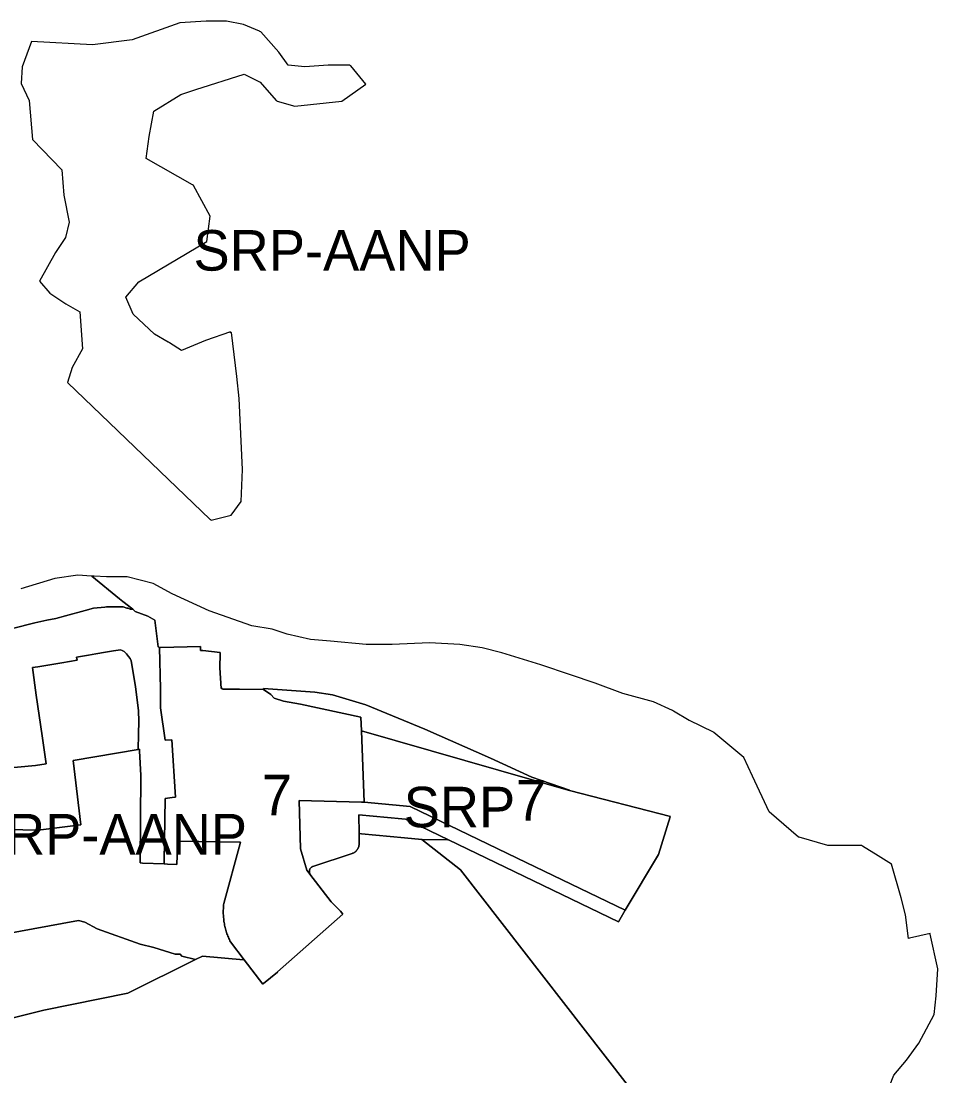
# Model space of a CAD drawing. Extents: x 598968 to 613553, y 4409678 to 4430833.
# Drawn here: x 610210.4 to 610481.6, y 4418553.5 to 4418865.7 of the extents above; entities that cross this region are included whole.
import ezdxf

# ---------------------------------------------------------------- set-up
doc = ezdxf.new("R2010")
doc.units = 0
for name, color, linetype in [('1', 7, 'Continuous'), ('Sòl Rústic Protegit', 7, 'Continuous'), ('Sòl Rústic Protegit - Alt Nivell de Protecció', 7, 'Continuous'), ('ZONA 7. CONJUNTS AMB ORDENACIONS ESPECÍFIQUES', 7, 'Continuous')]:
    doc.layers.add(name, color=color, linetype=linetype)

msp = doc.modelspace()

# ---------------------------------------------------------------- linework, layer by layer
at = {"layer": '1'}
msp.add_lwpolyline([(610202.8839, 4418644.2877), (610214.6438, 4418645.4079), (610217.8448, 4418645.8783), (610216.6238, 4418654.1878), (610214.9037, 4418666.2176), (610213.7345, 4418674.3827), (610215.3737, 4418674.6175), (610222.5037, 4418675.7776), (610226.9647, 4418676.5696), (610226.8011, 4418677.4907), (610230.3536, 4418678.0777), (610232.5235, 4418678.4777), (610235.4035, 4418678.9177), (610237.7735, 4418679.2878), (610239.7934, 4418679.5978), (610240.3334, 4418679.4778), (610240.8834, 4418679.0878), (610241.5734, 4418678.4278), (610242.2234, 4418677.6478), (610242.6334, 4418677.0179), (610243.0034, 4418676.3779), (610244.2934, 4418668.728), (610245.1534, 4418661.5481), (610245.1934, 4418658.5582), (610245.1534, 4418654.6482), (610245.0801, 4418650.1657), (610245.4539, 4418650.2298), (610245.4788, 4418649.705), (610245.8229, 4418642.461), (610245.6753, 4418616.5476), (610246.3735, 4418616.5197), (610252.6939, 4418616.2669), (610252.782, 4418616.9755), (610253.0119, 4418635.6552), (610255.1419, 4418635.9552), (610256.0519, 4418635.9952), (610255.0119, 4418653.015), (610253.0219, 4418652.875), (610251.6919, 4418662.4348), (610251.6018, 4418668.0447), (610251.3318, 4418680.3347), (610250.9836, 4418680.5392), (610249.9731, 4418688.3931), (610249.9716, 4418688.4043), (610247.8636, 4418689.6089), (610244.2021, 4418690.9913), (610244.1994, 4418691.0025), (610243.4215, 4418691.6212), (610242.7023, 4418691.6968), (610242.1277, 4418691.9634), (610241.6481, 4418691.9555), (610240.6338, 4418692.3384), (610235.7139, 4418692.3583), (610235.1939, 4418692.2983), (610231.814, 4418691.9382), (610229.394, 4418691.2882), (610223.5843, 4418689.718), (610220.6842, 4418688.938), (610218.0043, 4418688.3778), (610214.4445, 4418687.6378), (610207.9045, 4418685.9376)], dxfattribs=at)
for points in [[(610372.6426, 4418638.0092), (610372.651, 4418638.0544), (610361.5013, 4418641.9639), (610349.3116, 4418647.5632), (610329.862, 4418656.1924), (610312.4324, 4418663.3416), (610302.4926, 4418666.3213), (610297.3327, 4418667.1111), (610282.1094, 4418668.1739), (610282.0806, 4418667.849), (610284.2915, 4418666.4153), (610285.2815, 4418665.3453), (610288.0515, 4418664.4754), (610293.0705, 4418663.587), (610310.927, 4418659.6722), (610311.084, 4418655.6207), (610372.2518, 4418638.1097)], [(610311.9013, 4418634.5361), (610311.4659, 4418634.5469), (610311.1177, 4418634.5555), (610292.6652, 4418635.0121), (610293.0315, 4418620.706), (610294.9915, 4418614.3762), (610295.8685, 4418613.2298), (610295.914, 4418613.2637), (610295.8667, 4418613.3445), (610295.8245, 4418613.4281), (610295.7876, 4418613.5142), (610295.7561, 4418613.6024), (610295.7302, 4418613.6924), (610295.71, 4418613.7839), (610295.6955, 4418613.8764), (610295.6869, 4418613.9697), (610295.684, 4418614.0633), (610295.6871, 4418614.1569), (610295.6959, 4418614.2501), (610295.7106, 4418614.3426), (610295.731, 4418614.434), (610295.757, 4418614.524), (610295.7886, 4418614.6121), (610295.8257, 4418614.6981), (610295.8681, 4418614.7817), (610295.9156, 4418614.8624), (610295.968, 4418614.94), (610296.0252, 4418615.0142), (610296.0869, 4418615.0846), (610296.1528, 4418615.1511), (610296.2228, 4418615.2134), (610296.2966, 4418615.2711), (610296.3738, 4418615.3241), (610296.4541, 4418615.3722), (610296.5373, 4418615.4152), (610296.623, 4418615.453), (610296.711, 4418615.4853), (610308.3607, 4418619.3573), (610308.4748, 4418619.3978), (610308.5871, 4418619.4428), (610308.6975, 4418619.4924), (610308.8059, 4418619.5463), (610308.912, 4418619.6046), (610309.0156, 4418619.6671), (610309.1165, 4418619.7338), (610309.2148, 4418619.8044), (610309.3101, 4418619.879), (610309.4024, 4418619.9574), (610309.4914, 4418620.0394), (610309.577, 4418620.1249), (610309.6591, 4418620.2138), (610309.7376, 4418620.306), (610309.8122, 4418620.4012), (610309.883, 4418620.4994), (610309.9498, 4418620.6004), (610310.0124, 4418620.704), (610310.0708, 4418620.81), (610310.1249, 4418620.9182), (610310.1745, 4418621.0286), (610310.2197, 4418621.1409), (610310.2603, 4418621.2549), (610310.2963, 4418621.3705), (610310.3276, 4418621.4874), (610310.3541, 4418621.6055), (610310.3759, 4418621.7246), (610310.3928, 4418621.8444), (610310.4049, 4418621.9648), (610310.4121, 4418622.0856), (610310.4145, 4418622.2066), (610310.3857, 4418625.2408), (610310.3327, 4418630.8082), (610323.0938, 4418629.6434), (610324.0911, 4418629.5523), (610328.4769, 4418627.4354), (610336.8593, 4418623.3895), (610387.101, 4418599.139), (610389.1423, 4418602.5527), (610389.1439, 4418602.5552), (610357.1898, 4418617.9792), (610325.5258, 4418633.2634)]]:
    msp.add_lwpolyline(points, close=True, dxfattribs=at)
at = {"layer": 'Sòl Rústic Protegit'}
msp.add_lwpolyline([(610336.8593, 4418623.3895), (610328.4769, 4418627.4354), (610324.0911, 4418629.5523), (610323.0938, 4418629.6434), (610310.3327, 4418630.8082), (610310.3857, 4418625.2408), (610311.0796, 4418625.1888), (610311.1091, 4418625.1866), (610323.8051, 4418624.01), (610328.9303, 4418623.5102), (610336.6953, 4418623.3925)], close=True, dxfattribs=at)
msp.add_lwpolyline([(610201.3051, 4418569.01), (610217.1801, 4418573.01), (610241.9927, 4418578.01), (610262.0549, 4418588.0102), (610257.9921, 4418589.0102), (610257.4297, 4418589.5102), (610255.9923, 4418589.5102), (610249.6797, 4418591.5102), (610245.6173, 4418592.5102), (610232.9297, 4418597.0102), (610229.2423, 4418599.0102), (610227.3673, 4418599.5102), (610205.3671, 4418595.5102)], dxfattribs=at)
at = {"layer": 'Sòl Rústic Protegit - Alt Nivell de Protecció'}
msp.add_lwpolyline([(610281.3051, 4418862.5102), (610281.0355, 4418862.6238), (610280.9561, 4418862.7124), (610276.2061, 4418864.7124), (610271.1437, 4418865.7122), (610265.2063, 4418865.7122), (610257.3313, 4418865.212), (610243.2691, 4418860.2118), (610231.5817, 4418858.7118), (610213.4569, 4418859.7114), (610210.7069, 4418852.2114), (610210.4569, 4418847.2116), (610212.8319, 4418842.2116), (610213.7693, 4418830.7118), (610222.4569, 4418821.7122), (610223.0819, 4418814.2122), (610224.5819, 4418806.2124), (610223.5819, 4418801.7124), (610220.5819, 4418797.2124), (610215.8945, 4418788.7124), (610218.9569, 4418785.2126), (610223.3319, 4418782.2126), (610223.6111, 4418782.0576), (610223.6801, 4418782.0102), (610227.8325, 4418779.7034), (610228.5819, 4418768.713), (610225.5195, 4418763.213), (610224.1445, 4418758.713), (610266.3315, 4418718.2142), (610266.4391, 4418718.2416), (610266.6801, 4418718.0102), (610272.5551, 4418719.5102), (610275.5551, 4418723.5102), (610275.9301, 4418733.0102), (610274.9301, 4418754.0102), (610274.2425, 4418760.5102), (610272.6801, 4418773.5102), (610272.3685, 4418773.4046), (610272.3315, 4418773.7136), (610264.9565, 4418771.2134), (610257.8519, 4418768.222), (610254.3051, 4418770.5102), (610254.0107, 4418770.6786), (610253.9567, 4418770.7134), (610249.9199, 4418773.0198), (610243.5551, 4418779.0102), (610241.3675, 4418784.0102), (610245.2425, 4418788.5102), (610265.3675, 4418800.5102), (610266.3675, 4418808.0102), (610261.4301, 4418817.0102), (610261.0841, 4418817.208), (610261.0815, 4418817.2128), (610247.4303, 4418825.0116), (610248.3051, 4418831.5102), (610249.6801, 4418839.0102), (610257.6175, 4418844.0102), (610262.1175, 4418845.5102), (610276.3675, 4418850.0102), (610281.1267, 4418847.6602), (610285.8311, 4418842.2128), (610286.0621, 4418842.1468), (610286.1801, 4418842.0102), (610291.4301, 4418840.5102), (610305.3051, 4418842.0102), (610312.3675, 4418847.0102), (610307.9925, 4418852.5102), (610307.8047, 4418852.5102), (610307.6433, 4418852.713), (610301.2059, 4418852.713), (610294.3935, 4418852.2128), (610289.4247, 4418852.6916), (610286.6801, 4418856.5102)], close=True, dxfattribs=at)
for points in [[(610207.9045, 4418685.9376), (610214.4445, 4418687.6378), (610218.0043, 4418688.3778), (610220.6842, 4418688.938), (610223.5843, 4418689.718), (610229.394, 4418691.2882), (610231.814, 4418691.9382), (610235.1939, 4418692.2983), (610235.7139, 4418692.3583), (610240.6338, 4418692.3384), (610241.6481, 4418691.9555), (610242.1277, 4418691.9634), (610242.7023, 4418691.6968), (610243.4215, 4418691.6212), (610240.5339, 4418693.9182), (610239.5467, 4418694.7037), (610231.2893, 4418701.4721), (610231.2835, 4418701.4726), (610231.2745, 4418701.4732), (610231.2707, 4418701.4734), (610227.2073, 4418701.7138), (610220.3949, 4418700.7138), (610210.3323, 4418697.7136)], [(610466.2047, 4418547.7202), (610468.5797, 4418553.7199), (610472.3297, 4418558.2199), (610475.9545, 4418563.2199), (610480.5795, 4418571.7199), (610481.1419, 4418577.2199), (610481.6419, 4418585.2197), (610479.3907, 4418595.4422), (610479.3295, 4418595.7196), (610473.2673, 4418594.2932), (610472.9545, 4418594.2196), (610472.0171, 4418601.2194), (610470.7671, 4418606.2194), (610467.8933, 4418616.215), (610467.8921, 4418616.2192), (610463.9897, 4418618.6374), (610459.3537, 4418621.5104), (610459.0171, 4418621.7188), (610449.0797, 4418621.7186), (610440.5563, 4418624.1714), (610440.3923, 4418624.2186), (610431.7049, 4418631.7184), (610426.8299, 4418642.2182), (610424.2675, 4418647.718), (610415.3739, 4418655.129), (610415.2675, 4418655.2177), (610408.1063, 4418658.705), (610408.0801, 4418658.7175), (610403.4101, 4418661.5196), (610403.0801, 4418661.7174), (610397.4553, 4418664.2174), (610388.4553, 4418666.7172), (610380.2055, 4418669.717), (610372.9555, 4418672.2166), (610364.1431, 4418675.2164), (610352.6433, 4418678.7164), (610346.7683, 4418680.2162), (610340.2059, 4418681.2162), (610331.2059, 4418681.716), (610320.1437, 4418681.2158), (610312.4561, 4418681.2155), (610301.9563, 4418682.2153), (610296.0189, 4418682.7153), (610289.0815, 4418684.2152), (610284.6439, 4418685.7152), (610278.7065, 4418686.715), (610266.0191, 4418691.2148), (610255.0817, 4418696.2144), (610249.5193, 4418699.2142), (610241.8319, 4418701.2142), (610235.6445, 4418701.2142), (610232.0139, 4418701.4292), (610231.2893, 4418701.4721), (610239.5467, 4418694.7037), (610240.5339, 4418693.9182), (610243.4215, 4418691.6212), (610244.1994, 4418691.0025), (610244.2021, 4418690.9913), (610247.8636, 4418689.6089), (610249.9716, 4418688.4043), (610249.9731, 4418688.3931), (610250.9836, 4418680.5392), (610251.3318, 4418680.3347), (610251.6531, 4418680.3419), (610263.4365, 4418680.607), (610263.4396, 4418680.395), (610263.4534, 4418679.4597), (610263.7992, 4418679.425), (610264.1453, 4418679.3905), (610269.3037, 4418678.8749), (610269.2984, 4418678.7006), (610269.2934, 4418678.5363), (610269.1632, 4418674.2599), (610269.6433, 4418668.21), (610269.9753, 4418668.2115), (610269.9917, 4418668.0051), (610270.324, 4418668.0064), (610275.0216, 4418668.0252), (610282.0806, 4418667.849), (610282.1094, 4418668.1739), (610297.3327, 4418667.1111), (610302.4926, 4418666.3213), (610312.4324, 4418663.3416), (610329.862, 4418656.1924), (610349.3116, 4418647.5632), (610361.5013, 4418641.9639), (610372.651, 4418638.0544), (610372.6426, 4418638.0092), (610402.4915, 4418630.3312), (610402.4575, 4418630.2208), (610399.016, 4418619.0646), (610389.1439, 4418602.5552), (610389.1423, 4418602.5527), (610387.101, 4418599.139), (610336.8593, 4418623.3895), (610336.6953, 4418623.3925), (610328.9303, 4418623.5102), (610340.3677, 4418614.5102), (610395.5553, 4418543.5102)], [(610205.3671, 4418595.5102), (610227.3673, 4418599.5102), (610229.2423, 4418599.0102), (610232.9297, 4418597.0102), (610245.6173, 4418592.5102), (610249.6797, 4418591.5102), (610255.9923, 4418589.5102), (610257.4297, 4418589.5102), (610257.9921, 4418589.0102), (610262.0549, 4418588.0102), (610264.0549, 4418589.0102), (610276.2555, 4418587.8754), (610276.4029, 4418587.8617), (610272.3445, 4418593.1731), (610272.1793, 4418593.5112), (610272.0206, 4418593.8524), (610271.8683, 4418594.1964), (610271.7224, 4418594.5433), (610271.5831, 4418594.8928), (610271.4503, 4418595.2448), (610271.3242, 4418595.5992), (610271.2047, 4418595.956), (610271.092, 4418596.3149), (610270.986, 4418596.6759), (610270.8868, 4418597.0389), (610270.7944, 4418597.4036), (610270.7088, 4418597.7701), (610270.6302, 4418598.138), (610270.5584, 4418598.5074), (610270.4936, 4418598.878), (610270.4358, 4418599.2498), (610270.3849, 4418599.6226), (610270.3411, 4418599.9963), (610270.3042, 4418600.3708), (610270.2744, 4418600.7459), (610270.2516, 4418601.1213), (610270.2358, 4418601.4973), (610270.2271, 4418601.8734), (610270.2255, 4418602.2497), (610270.2309, 4418602.6258), (610270.2434, 4418603.0019), (610270.2629, 4418603.3776), (610270.2894, 4418603.753), (610270.323, 4418604.1277), (610270.3636, 4418604.5018), (610275.1746, 4418622.2885), (610275.1994, 4418622.3801), (610275.2825, 4418622.6875), (610256.7538, 4418622.9709), (610256.469, 4418616.2901), (610256.4616, 4418616.1161), (610253.709, 4418616.2262), (610252.6939, 4418616.2669), (610246.3735, 4418616.5197), (610245.6753, 4418616.5476), (610245.8229, 4418642.461), (610245.4788, 4418649.705), (610245.4539, 4418650.2298), (610245.0801, 4418650.1657), (610225.7736, 4418646.8536), (610228.0644, 4418627.8798), (610215.4649, 4418626.2771), (610143.4494, 4418627.842)], [(610395.5553, 4418543.5102), (610340.3677, 4418614.5102), (610328.9303, 4418623.5102), (610323.8051, 4418624.01), (610311.1091, 4418625.1866), (610311.0796, 4418625.1888), (610310.3857, 4418625.2408), (610310.4145, 4418622.2066), (610310.4121, 4418622.0856), (610310.4049, 4418621.9648), (610310.3928, 4418621.8444), (610310.3759, 4418621.7246), (610310.3541, 4418621.6055), (610310.3276, 4418621.4874), (610310.2963, 4418621.3705), (610310.2603, 4418621.2549), (610310.2197, 4418621.1409), (610310.1745, 4418621.0286), (610310.1249, 4418620.9182), (610310.0708, 4418620.81), (610310.0124, 4418620.704), (610309.9498, 4418620.6004), (610309.883, 4418620.4994), (610309.8122, 4418620.4012), (610309.7376, 4418620.306), (610309.6591, 4418620.2138), (610309.577, 4418620.1249), (610309.4914, 4418620.0394), (610309.4024, 4418619.9574), (610309.3101, 4418619.879), (610309.2148, 4418619.8044), (610309.1165, 4418619.7338), (610309.0156, 4418619.6671), (610308.912, 4418619.6046), (610308.8059, 4418619.5463), (610308.6975, 4418619.4924), (610308.5871, 4418619.4428), (610308.4748, 4418619.3978), (610308.3607, 4418619.3573), (610296.711, 4418615.4853), (610296.623, 4418615.453), (610296.5373, 4418615.4152), (610296.4541, 4418615.3722), (610296.3738, 4418615.3241), (610296.2966, 4418615.2711), (610296.2228, 4418615.2134), (610296.1528, 4418615.1511), (610296.0869, 4418615.0846), (610296.0252, 4418615.0142), (610295.968, 4418614.94), (610295.9156, 4418614.8624), (610295.8681, 4418614.7817), (610295.8257, 4418614.6981), (610295.7886, 4418614.6121), (610295.757, 4418614.524), (610295.731, 4418614.434), (610295.7106, 4418614.3426), (610295.6959, 4418614.2501), (610295.6871, 4418614.1569), (610295.684, 4418614.0633), (610295.6869, 4418613.9697), (610295.6955, 4418613.8764), (610295.71, 4418613.7839), (610295.7302, 4418613.6924), (610295.7561, 4418613.6024), (610295.7876, 4418613.5142), (610295.8245, 4418613.4281), (610295.8667, 4418613.3445), (610295.914, 4418613.2637), (610295.8685, 4418613.2298), (610302.1215, 4418605.0564), (610304.8803, 4418602.3037), (610305.6155, 4418601.4066), (610286.2928, 4418584.3156), (610286.2471, 4418584.2751), (610282.1368, 4418580.8569), (610281.9034, 4418580.6628), (610276.4029, 4418587.8617), (610276.2555, 4418587.8754), (610264.0549, 4418589.0102), (610262.0549, 4418588.0102), (610241.9927, 4418578.01), (610217.1801, 4418573.01), (610201.3051, 4418569.01)]]:
    msp.add_lwpolyline(points, dxfattribs=at)
at = {"layer": 'ZONA 7. CONJUNTS AMB ORDENACIONS ESPECÍFIQUES'}
msp.add_lwpolyline([(610143.4494, 4418627.842), (610215.4649, 4418626.2771), (610228.0644, 4418627.8798), (610225.7736, 4418646.8536), (610245.0801, 4418650.1657), (610245.1534, 4418654.6482), (610245.1934, 4418658.5582), (610245.1534, 4418661.5481), (610244.2934, 4418668.728), (610243.0034, 4418676.3779), (610242.6334, 4418677.0179), (610242.2234, 4418677.6478), (610241.5734, 4418678.4278), (610240.8834, 4418679.0878), (610240.3334, 4418679.4778), (610239.7934, 4418679.5978), (610237.7735, 4418679.2878), (610235.4035, 4418678.9177), (610232.5235, 4418678.4777), (610230.3536, 4418678.0777), (610226.8011, 4418677.4907), (610226.9647, 4418676.5696), (610222.5037, 4418675.7776), (610215.3737, 4418674.6175), (610213.7345, 4418674.3827), (610214.9037, 4418666.2176), (610216.6238, 4418654.1878), (610217.8448, 4418645.8783), (610214.6438, 4418645.4079), (610202.8839, 4418644.2877)], dxfattribs=at)
for points in [[(610282.0806, 4418667.849), (610275.0216, 4418668.0252), (610270.324, 4418668.0064), (610269.9917, 4418668.0051), (610269.9753, 4418668.2115), (610269.6433, 4418668.21), (610269.1632, 4418674.2599), (610269.2934, 4418678.5363), (610269.2984, 4418678.7006), (610269.3037, 4418678.8749), (610264.1453, 4418679.3905), (610263.7992, 4418679.425), (610263.4534, 4418679.4597), (610263.4396, 4418680.395), (610263.4365, 4418680.607), (610251.6531, 4418680.3419), (610251.3318, 4418680.3347), (610251.6018, 4418668.0447), (610251.6919, 4418662.4348), (610253.0219, 4418652.875), (610255.0119, 4418653.015), (610256.0519, 4418635.9952), (610255.1419, 4418635.9552), (610253.0119, 4418635.6552), (610252.782, 4418616.9755), (610252.6939, 4418616.2669), (610253.709, 4418616.2262), (610256.4616, 4418616.1161), (610256.469, 4418616.2901), (610256.7538, 4418622.9709), (610275.2825, 4418622.6875), (610275.1994, 4418622.3801), (610275.1746, 4418622.2885), (610270.3636, 4418604.5018), (610270.323, 4418604.1277), (610270.2894, 4418603.753), (610270.2629, 4418603.3776), (610270.2434, 4418603.0019), (610270.2309, 4418602.6258), (610270.2255, 4418602.2497), (610270.2271, 4418601.8734), (610270.2358, 4418601.4973), (610270.2516, 4418601.1213), (610270.2744, 4418600.7459), (610270.3042, 4418600.3708), (610270.3411, 4418599.9963), (610270.3849, 4418599.6226), (610270.4358, 4418599.2498), (610270.4936, 4418598.878), (610270.5584, 4418598.5074), (610270.6302, 4418598.138), (610270.7088, 4418597.7701), (610270.7944, 4418597.4036), (610270.8868, 4418597.0389), (610270.986, 4418596.6759), (610271.092, 4418596.3149), (610271.2047, 4418595.956), (610271.3242, 4418595.5992), (610271.4503, 4418595.2448), (610271.5831, 4418594.8928), (610271.7224, 4418594.5433), (610271.8683, 4418594.1964), (610272.0206, 4418593.8524), (610272.1793, 4418593.5112), (610272.3445, 4418593.1731), (610276.4029, 4418587.8617), (610281.9034, 4418580.6628), (610282.1368, 4418580.8569), (610286.2471, 4418584.2751), (610286.2928, 4418584.3156), (610305.6155, 4418601.4066), (610304.8803, 4418602.3037), (610302.1215, 4418605.0564), (610295.8685, 4418613.2298), (610294.9915, 4418614.3762), (610293.0315, 4418620.706), (610292.6652, 4418635.0121), (610311.1177, 4418634.5555), (610311.4659, 4418634.5469), (610311.9013, 4418634.5361), (610311.084, 4418655.6207), (610310.927, 4418659.6722), (610293.0705, 4418663.587), (610288.0515, 4418664.4754), (610285.2815, 4418665.3453), (610284.2915, 4418666.4153)], [(610372.6426, 4418638.0092), (610372.2518, 4418638.1097), (610311.084, 4418655.6207), (610311.9013, 4418634.5361), (610325.5258, 4418633.2634), (610357.1898, 4418617.9792), (610389.1439, 4418602.5552), (610399.016, 4418619.0646), (610402.4575, 4418630.2208), (610402.4915, 4418630.3312)]]:
    msp.add_lwpolyline(points, close=True, dxfattribs=at)

# ---------------------------------------------------------------- texts
at = {"layer": 'Sòl Rústic Protegit'}
msp.add_text('SRP', height=12, dxfattribs=at).set_placement((610323.596, 4418627.0988))
at = {"layer": 'Sòl Rústic Protegit - Alt Nivell de Protecció'}
for p in [(610261.4122, 4418791.8612), (610195.2258, 4418619.0458)]:
    msp.add_text('SRP-AANP', height=12, dxfattribs=at).set_placement(p)
at = {"layer": 'ZONA 7. CONJUNTS AMB ORDENACIONS ESPECÍFIQUES'}
for p in [(610281.6165, 4418630.6349), (610356.7877, 4418629.0879)]:
    msp.add_text('7', height=12, dxfattribs=at).set_placement(p)

doc.saveas('drawing.dxf')
